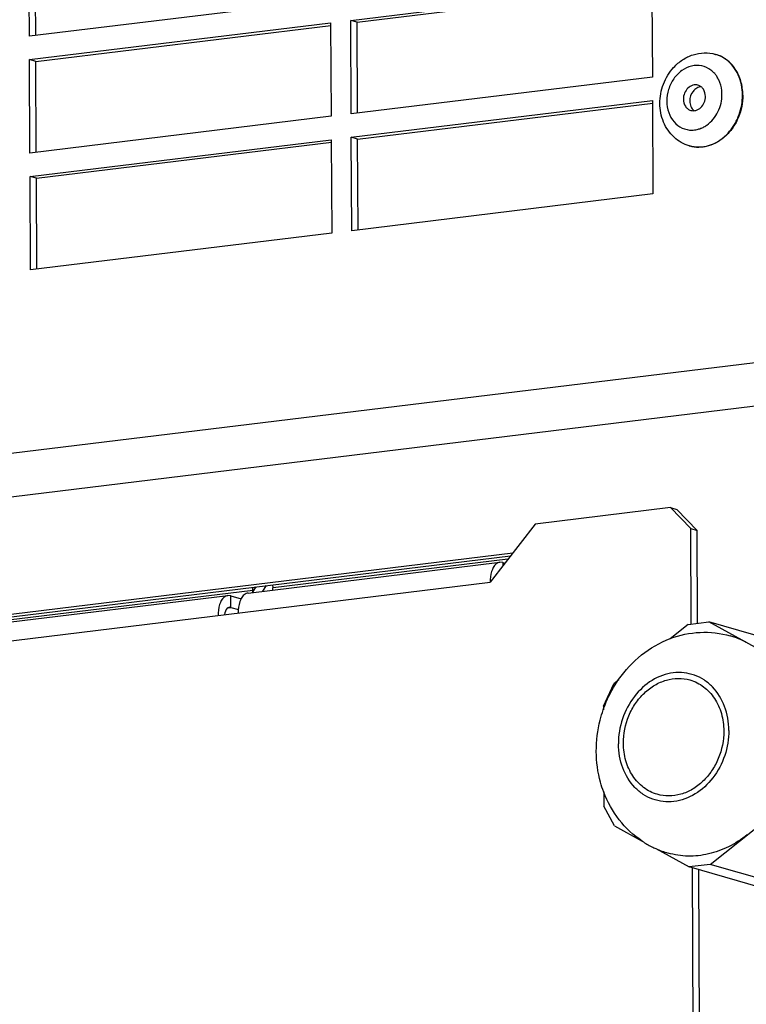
# Paper-space layout '45651_1_3' of a CAD drawing. Header units: millimetres. Extents: x -231 to 594, y 0 to 420.
# Tile 267 of 279: x 379 to 391, y 268 to 285. Entities that reach past the tile are written whole.
import ezdxf

# ---------------------------------------------------------------- set-up
doc = ezdxf.new("R2010")
doc.units = ezdxf.units.MM
doc.header["$LTSCALE"] = 32.67
doc.layers.get('0').update_dxf_attribs({"linetype": 'CONTINUOUS'})
doc.layers.add('02___PRT_ALL_AXES', color=7, linetype='CONTINUOUS')

psp = doc.layouts.new('45651_1_3')

# ---------------------------------------------------------------- linework, layer by layer
at = {"color": 7, "linetype": 'CONTINUOUS'}
for p, q in [((379.088, 284.33), (379.08, 285.902)), ((384.492, 284.596), (389.558, 285.214)), ((389.558, 285.214), (389.566, 283.642)), ((384.153, 284.948), (379.088, 284.33)), ((379.089, 283.937), (384.155, 284.555)), ((384.155, 284.555), (384.163, 282.983)), ((384.5, 283.024), (384.492, 284.596)), ((384.6, 284.566), (384.492, 284.596)), ((379.097, 282.364), (379.089, 283.937)), ((379.197, 283.906), (379.089, 283.937)), ((389.566, 283.642), (384.5, 283.024)), ((391.082, 283.337), (391.082, 283.338)), ((391.082, 283.337), (391.082, 283.338)), ((384.502, 282.631), (389.567, 283.249)), ((389.567, 283.249), (389.575, 281.676)), ((384.163, 282.983), (379.097, 282.364)), ((390.482, 282.835), (390.483, 282.836)), ((390.482, 282.835), (390.483, 282.836)), ((384.51, 281.058), (384.502, 282.631)), ((384.609, 282.6), (384.502, 282.631)), ((379.099, 281.971), (384.164, 282.589)), ((384.164, 282.589), (384.172, 281.017)), ((390.348, 282.465), (390.349, 282.465)), ((379.107, 280.399), (379.099, 281.971)), ((379.206, 281.94), (379.099, 281.971)), ((389.575, 281.676), (384.51, 281.058)), ((384.172, 281.017), (379.107, 280.399)), ((394.569, 279.238), (340.541, 272.643)), ((389.872, 276.402), (387.592, 276.124)), ((390.211, 276.051), (389.872, 276.402)), ((389.872, 276.402), (389.979, 276.372)), ((387.592, 276.124), (386.837, 275.147)), ((390.219, 274.443), (390.211, 276.051)), ((390.211, 276.051), (390.318, 276.02)), ((375.143, 274.124), (387.182, 275.593)), ((387.135, 275.533), (383.186, 275.051)), ((382.765, 274.965), (387.003, 275.483)), ((387.049, 275.479), (387.003, 275.483)), ((387.049, 275.479), (387.05, 275.422)), ((387.049, 275.479), (387.085, 275.468)), ((375.423, 273.754), (386.837, 275.147)), ((382.848, 275.009), (376.01, 274.175)), ((382.839, 274.974), (382.901, 275.071)), ((382.848, 275.009), (382.848, 275.064)), ((382.859, 275.006), (382.848, 275.009)), ((383.186, 275.051), (383.185, 275.105)), ((375.589, 274.09), (382.427, 274.924)), ((382.474, 274.92), (382.427, 274.924)), ((382.475, 274.724), (382.474, 274.92)), ((382.474, 274.92), (382.652, 274.869)), ((390.167, 274.436), (389.866, 274.197)), ((390.167, 274.436), (390.518, 274.479)), ((391.775, 273.79), (390.518, 274.479)), ((391.718, 274.136), (390.518, 274.479)), ((388.744, 273.066), (388.918, 273.441)), ((389.003, 273.509), (388.918, 273.441)), ((388.744, 273.066), (388.744, 273)), ((388.751, 271.621), (388.752, 271.381)), ((388.929, 271.049), (388.752, 271.381)), ((390.538, 270.403), (391.787, 271.398)), ((388.929, 271.049), (389.396, 270.793)), ((389.623, 270.669), (390.187, 270.36)), ((390.538, 270.403), (390.187, 270.36)), ((391.738, 270.059), (390.538, 270.403)), ((391.387, 270.016), (390.187, 270.36)), ((390.266, 264.94), (390.239, 270.345))]:
    psp.add_line(p, q, dxfattribs=at)
at = {"color": 3, "linetype": 'CONTINUOUS'}
for p, q in [((379.195, 284.343), (379.187, 285.872)), ((384.6, 284.566), (389.563, 285.171)), ((379.197, 283.906), (384.16, 284.512)), ((384.607, 283.037), (384.6, 284.566)), ((379.204, 282.377), (379.197, 283.906)), ((384.609, 282.6), (389.573, 283.206)), ((379.206, 281.94), (384.17, 282.546)), ((384.617, 281.071), (384.609, 282.6)), ((379.214, 280.412), (379.206, 281.94)), ((395.188, 278.581), (340.314, 271.883)), ((389.979, 276.372), (390.318, 276.02)), ((390.326, 274.456), (390.318, 276.02)), ((375.106, 274.163), (387.219, 275.642)), ((383.069, 275.091), (383.008, 274.995)), ((382.434, 274.719), (382.475, 274.724)), ((382.475, 274.724), (382.451, 274.726)), ((382.475, 274.724), (382.604, 274.687)), ((390.373, 264.91), (390.347, 270.314))]:
    psp.add_line(p, q, dxfattribs=at)
at = {"color": 7, "linetype": 'CONTINUOUS'}
psp.add_lwpolyline([(390.348, 282.465), (390.348, 282.465), (390.349, 282.465)], dxfattribs=at)
for centre, radius, start, end in [((390.475, 283.494), 0.552, 73.4508, 74.0267), ((390.474, 283.492), 0.554, 65.8024, 73.4428), ((390.474, 283.49), 0.556, 64.8713, 65.8017), ((390.466, 283.476), 0.572, 52.9451, 64.807), ((390.273, 283.403), 0.452, 33.9925, 41.012), ((390.254, 283.39), 0.475, 29.8343, 34.0144), ((390.239, 283.381), 0.492, 26.5002, 29.8354), ((390.229, 283.376), 0.503, 25.6117, 26.5093), ((390.201, 283.232), 0.487, 294.4913, 302.5426), ((390.188, 283.253), 0.511, 302.4987, 305.1429), ((390.339, 283.017), 0.552, 254.0267, 254.6049), ((390.34, 283.025), 0.56, 254.6809, 270.7737), ((382.499, 275.008), 0.348, 356.3316, 0.3035), ((382.843, 275.049), 0.342, 354.5255, 0.3345)]:
    psp.add_arc(centre, radius, start, end, dxfattribs=at)
at = {"color": 3, "linetype": 'CONTINUOUS'}
psp.add_arc((382.458, 274.67), 0.0561, 96.942, 107.2175, dxfattribs=at)
at = {"color": 7, "linetype": 'CONTINUOUS'}
for points, knots in [([(389.924, 283.804), (389.969, 283.853), (390.069, 283.939), (390.246, 284.025), (390.438, 284.058), (390.566, 284.042), (390.627, 284.024)], [0, 0, 0, 0, 0.256297, 0.507507, 0.75478, 1, 1, 1, 1]), ([(389.692, 283.197), (389.692, 283.308), (389.733, 283.53), (389.85, 283.723), (389.924, 283.804)], [0, 0, 0, 0, 0.501763, 1, 1, 1, 1]), ([(390.551, 283.759), (390.506, 283.793), (390.399, 283.842), (390.219, 283.838), (390.051, 283.758), (389.963, 283.666), (389.926, 283.613)], [0, 0, 0, 0, 0.236831, 0.476028, 0.729324, 1, 1, 1, 1]), ([(391.082, 283.338), (391.082, 283.454), (391.047, 283.629), (390.931, 283.823), (390.853, 283.9), (390.811, 283.932)], [0, 0, 0, 0, 0.518689, 0.764231, 1, 1, 1, 1]), ([(389.926, 283.613), (389.888, 283.559), (389.829, 283.437), (389.808, 283.303), (389.808, 283.237)], [0, 0, 0, 0, 0.499192, 1, 1, 1, 1]), ([(390.333, 283.505), (390.305, 283.513), (390.241, 283.512), (390.158, 283.46), (390.101, 283.375), (390.087, 283.305), (390.087, 283.271)], [0, 0, 0, 0, 0.225663, 0.469214, 0.731933, 1, 1, 1, 1]), ([(390.384, 283.48), (390.359, 283.477), (390.307, 283.46), (390.224, 283.385), (390.194, 283.297), (390.194, 283.24)], [0, 0, 0, 0, 0.231614, 0.480694, 1, 1, 1, 1]), ([(390.459, 283.316), (390.458, 283.358), (390.442, 283.422), (390.387, 283.482), (390.351, 283.5), (390.333, 283.505)], [0, 0, 0, 0, 0.522511, 0.765758, 1, 1, 1, 1]), ([(390.737, 283.35), (390.737, 283.372), (390.732, 283.455), (390.71, 283.538), (390.683, 283.594)], [0, 0, 0, 0, 0.257395, 1, 1, 1, 1]), ([(390.212, 283.082), (390.24, 283.074), (390.305, 283.075), (390.388, 283.127), (390.445, 283.212), (390.459, 283.282), (390.459, 283.316)], [0, 0, 0, 0, 0.225663, 0.469214, 0.731933, 1, 1, 1, 1]), ([(390.349, 282.465), (390.445, 282.466), (390.643, 282.521), (390.884, 282.722), (391.044, 283.007), (391.083, 283.227), (391.082, 283.337)], [0, 0, 0, 0, 0.228754, 0.475367, 0.736376, 1, 1, 1, 1]), ([(390.483, 282.836), (390.562, 282.891), (390.692, 283.051), (390.738, 283.25), (390.737, 283.35)], [0, 0, 0, 0, 0.49116, 1, 1, 1, 1]), ([(389.931, 282.63), (389.855, 282.699), (389.732, 282.879), (389.693, 283.091), (389.692, 283.197)], [0, 0, 0, 0, 0.491948, 1, 1, 1, 1]), ([(389.808, 283.237), (389.809, 283.172), (389.829, 283.046), (389.92, 282.882), (390.061, 282.773), (390.177, 282.749), (390.233, 282.75)], [0, 0, 0, 0, 0.27136, 0.525888, 0.765269, 1, 1, 1, 1]), ([(390.087, 283.271), (390.087, 283.229), (390.104, 283.165), (390.159, 283.105), (390.194, 283.087), (390.212, 283.082)], [0, 0, 0, 0, 0.522511, 0.765758, 1, 1, 1, 1]), ([(390.194, 283.24), (390.194, 283.208), (390.207, 283.145), (390.246, 283.094), (390.27, 283.076)], [0, 0, 0, 0, 0.520806, 1, 1, 1, 1]), ([(390.187, 282.486), (390.139, 282.5), (390.048, 282.538), (389.967, 282.597), (389.931, 282.63)], [0, 0, 0, 0, 0.498753, 1, 1, 1, 1]), ([(390.318, 282.761), (390.34, 282.766), (390.368, 282.774), (390.396, 282.786), (390.403, 282.789)], [0, 0, 0, 0, 0.746766, 1, 1, 1, 1]), ([(387.003, 275.483), (386.978, 275.48), (386.91, 275.444), (386.849, 275.318), (386.836, 275.209), (386.837, 275.147)], [0, 0, 0, 0, 0.183181, 0.538008, 1, 1, 1, 1]), ([(382.427, 274.924), (382.403, 274.921), (382.335, 274.886), (382.274, 274.759), (382.261, 274.65), (382.261, 274.588)], [0, 0, 0, 0, 0.183224, 0.538004, 1, 1, 1, 1]), ([(382.65, 274.872), (382.641, 274.856), (382.609, 274.779), (382.599, 274.694), (382.599, 274.63)], [0, 0, 0, 0, 0.220807, 1, 1, 1, 1]), ([(382.765, 274.965), (382.742, 274.963), (382.693, 274.939), (382.663, 274.897), (382.65, 274.872)], [0, 0, 0, 0, 0.453165, 1, 1, 1, 1]), ([(389.079, 272.439), (389.078, 272.596), (389.127, 272.836), (389.275, 273.112), (389.423, 273.288), (389.6, 273.423), (389.796, 273.509), (390, 273.54), (390.135, 273.522), (390.198, 273.504)], [0, 0, 0, 0, 0.266614, 0.399707, 0.529331, 0.654029, 0.773336, 0.888013, 1, 1, 1, 1]), ([(390.198, 273.504), (390.281, 273.48), (390.44, 273.4), (390.625, 273.198), (390.741, 272.938), (390.767, 272.744), (390.768, 272.645)], [0, 0, 0, 0, 0.232963, 0.474872, 0.730706, 1, 1, 1, 1]), ([(390.768, 272.645), (390.768, 272.488), (390.72, 272.249), (390.571, 271.972), (390.423, 271.796), (390.247, 271.661), (390.051, 271.575), (389.846, 271.544), (389.712, 271.563), (389.648, 271.581)], [0, 0, 0, 0, 0.266614, 0.399707, 0.529331, 0.654029, 0.773336, 0.888013, 1, 1, 1, 1]), ([(389.648, 271.581), (389.566, 271.604), (389.406, 271.685), (389.222, 271.886), (389.106, 272.147), (389.08, 272.34), (389.079, 272.439)], [0, 0, 0, 0, 0.232963, 0.474872, 0.730706, 1, 1, 1, 1])]:
    psp.add_open_spline(points, degree=3, knots=knots, dxfattribs=at)
for points in [[(390.614, 283.7), (390.595, 283.721), (390.574, 283.742), (390.551, 283.759)], [(390.233, 282.75), (390.261, 282.751), (390.29, 282.754), (390.318, 282.761)]]:
    psp.add_open_spline(points, degree=3, dxfattribs=at)
at = {"color": 3, "linetype": 'CONTINUOUS'}
psp.add_open_spline([(382.442, 274.724), (382.432, 274.721), (382.39, 274.694), (382.376, 274.641), (382.371, 274.603)], degree=3, knots=[0, 0, 0, 0, 0.197089, 1, 1, 1, 1], dxfattribs=at)
at = {"layer": '02___PRT_ALL_AXES', "color": 7, "linetype": 'CONTINUOUS'}
for p, q in [((390.627, 284.024), (390.632, 284.023)), ((391.088, 283.336), (391.087, 283.338)), ((391.088, 283.336), (391.088, 283.338)), ((390.187, 282.486), (390.192, 282.485))]:
    psp.add_line(p, q, dxfattribs=at)
for centre, radius, start, end in [((390.51, 272.976), 1.322, 61.2529, 73.9944), ((390.268, 272.112), 1.582, 236.5388, 243.2287), ((390.261, 272.098), 1.566, 243.2359, 245.929), ((390.26, 272.095), 1.563, 245.9321, 254.0208)]:
    psp.add_arc(centre, radius, start, end, dxfattribs=at)
for points, knots in [([(391.088, 283.338), (391.087, 283.417), (391.066, 283.571), (390.973, 283.779), (390.825, 283.94), (390.698, 284.004), (390.632, 284.023)], [0, 0, 0, 0, 0.269263, 0.525079, 0.766998, 1, 1, 1, 1]), ([(391.088, 283.336), (391.088, 283.21), (391.05, 283.019), (390.931, 282.798), (390.812, 282.657), (390.671, 282.549), (390.514, 282.48), (390.351, 282.455), (390.243, 282.47), (390.192, 282.485)], [0, 0, 0, 0, 0.266615, 0.399707, 0.529331, 0.654029, 0.773336, 0.888014, 1, 1, 1, 1]), ([(388.999, 273.511), (389.106, 273.666), (389.363, 273.944), (389.692, 274.134), (389.865, 274.2)], [0, 0, 0, 0, 0.504131, 1, 1, 1, 1]), ([(389.865, 274.2), (390.026, 274.26), (390.365, 274.333), (390.711, 274.293), (390.875, 274.246)], [0, 0, 0, 0, 0.501504, 1, 1, 1, 1]), ([(390.852, 272.656), (390.851, 272.793), (390.807, 273.06), (390.633, 273.348), (390.44, 273.509), (390.276, 273.591), (390.099, 273.632), (389.852, 273.63), (389.541, 273.515), (389.24, 273.235), (389.041, 272.858), (388.994, 272.571), (388.995, 272.429)], [0, 0, 0, 0, 0.130499, 0.252321, 0.310567, 0.367629, 0.424417, 0.481898, 0.6013, 0.729545, 0.864326, 1, 1, 1, 1]), ([(388.74, 273.001), (388.756, 273.046), (388.824, 273.225), (388.917, 273.394), (388.999, 273.511)], [0, 0, 0, 0, 0.251011, 1, 1, 1, 1]), ([(388.623, 272.302), (388.623, 272.48), (388.652, 272.718), (388.72, 272.945), (388.74, 273.001)], [0, 0, 0, 0, 0.7491, 1, 1, 1, 1]), ([(390.852, 272.656), (390.853, 272.513), (390.805, 272.226), (390.607, 271.849), (390.306, 271.57), (389.995, 271.455), (389.747, 271.453), (389.57, 271.493), (389.407, 271.575), (389.214, 271.736), (389.04, 272.024), (388.995, 272.292), (388.995, 272.429)], [0, 0, 0, 0, 0.135674, 0.270455, 0.3987, 0.518102, 0.575583, 0.632371, 0.689433, 0.747679, 0.869501, 1, 1, 1, 1]), ([(388.747, 271.62), (388.727, 271.674), (388.655, 271.894), (388.624, 272.128), (388.623, 272.302)], [0, 0, 0, 0, 0.248644, 1, 1, 1, 1]), ([(389.396, 270.793), (389.249, 270.89), (388.984, 271.137), (388.81, 271.453), (388.747, 271.62)], [0, 0, 0, 0, 0.496947, 1, 1, 1, 1]), ([(391.162, 270.9), (391.065, 270.823), (390.858, 270.69), (390.517, 270.565), (390.168, 270.527), (389.938, 270.562), (389.829, 270.593)], [0, 0, 0, 0, 0.263089, 0.51591, 0.760331, 1, 1, 1, 1])]:
    psp.add_open_spline(points, degree=3, knots=knots, dxfattribs=at)

doc.saveas('drawing.dxf')
